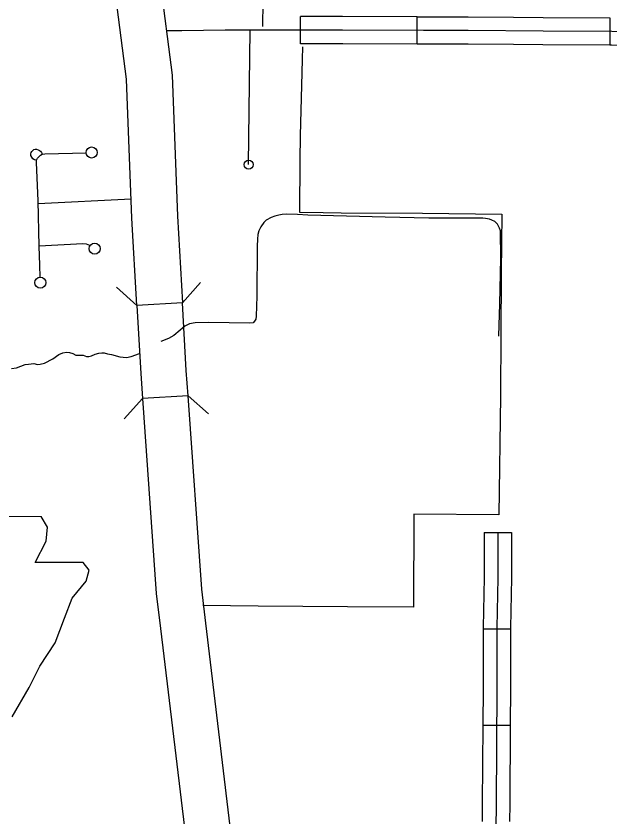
# Model space of a CAD drawing. Extents: x 670147 to 673275, y 705573 to 707613.
# Drawn here: x 671930 to 671995, y 706242.1 to 706329.9 of the extents above; entities that cross this region are included whole.
import ezdxf

# ---------------------------------------------------------------- set-up
doc = ezdxf.new("R2010")
doc.units = 0
for name, color, linetype in [('10', 7, 'Continuous'), ('21', 7, 'Continuous'), ('31', 7, 'Continuous'), ('32', 7, 'Continuous'), ('33', 7, 'Continuous'), ('35', 7, 'Continuous'), ('37', 7, 'Continuous'), ('43', 7, 'Continuous'), ('6', 7, 'Continuous')]:
    doc.layers.add(name, color=color, linetype=linetype)

msp = doc.modelspace()

# ---------------------------------------------------------------- linework, layer by layer
at = {"layer": '10'}
for points in [[(671925.161, 706488.788), (671930.161, 706488.802), (671930.168, 706486.139), (671930.29, 706467.257), (671930.533, 706459.613), (671930.907, 706454.573), (671931.657, 706447.956), (671933.489, 706436.01), (671934.218, 706430.741), (671935.131, 706420.145), (671935.217, 706403.691), (671935.015, 706391.709), (671934.802, 706379.032), (671934.759, 706376.461), (671935.028, 706373.491), (671937.35, 706366.833), (671941.135, 706356.873), (671942.586, 706352.115), (671944.273, 706343.331), (671945.713, 706333.857), (671947.062, 706323.357), (671947.64, 706307.924), (671948.188, 706298.414)], [(671948.188, 706298.414), (671943.196, 706298.126), (671942.646, 706307.687), (671942.074, 706322.944), (671940.761, 706333.162), (671939.344, 706342.484), (671937.726, 706350.911), (671936.401, 706355.254), (671932.651, 706365.121), (671930.104, 706372.426), (671929.755, 706376.277), (671929.803, 706379.116), (671930.016, 706391.793), (671930.216, 706403.72), (671930.132, 706419.917), (671929.247, 706430.184), (671928.541, 706435.289), (671926.7, 706447.295), (671925.928, 706454.106), (671925.539, 706459.348), (671925.291, 706467.161), (671925.168, 706486.116), (671925.161, 706488.788)], [(671948.811, 706288.227), (671948.615, 706291.004), (671948.188, 706298.414)], [(671943.196, 706298.126), (671943.625, 706290.684), (671943.819, 706287.94)], [(671948.811, 706288.227), (671943.819, 706287.94), (671945.327, 706266.567), (671945.777, 706262.712), (671950.189, 706226.001)], [(671955.147, 706226.647), (671950.743, 706263.301), (671950.307, 706267.033), (671948.811, 706288.227)]]:
    msp.add_lwpolyline(points, dxfattribs=at)
at = {"layer": '21'}
for p, q in [((671933.42, 706273.828), (671932.718, 706274.997)), ((671933.25, 706272.305), (671933.42, 706273.828)), ((671932.066, 706269.937), (671933.25, 706272.305)), ((671937.311, 706269.937), (671932.066, 706269.937)), ((671937.987, 706269.091), (671937.311, 706269.937)), ((671937.649, 706267.906), (671937.987, 706269.091)), ((671936.126, 706266.045), (671937.649, 706267.906)), ((671935.281, 706263.846), (671936.126, 706266.045)), ((671934.265, 706261.139), (671935.281, 706263.846)), ((671932.574, 706258.602), (671934.265, 706261.139)), ((671931.389, 706256.233), (671932.574, 706258.602)), ((671929.528, 706253.019), (671931.389, 706256.233))]:
    msp.add_line(p, q, dxfattribs=at)
msp.add_lwpolyline([(671902.291, 706275.012), (671932.718, 706274.997)], dxfattribs=at)
at = {"layer": '31'}
for p, q in [((671973.894, 706326.777), (671973.902, 706329.777)), ((671973.902, 706329.777), (671973.902, 706329.777)), ((671995.03, 706329.641), (671995.006, 706326.641))]:
    msp.add_line(p, q, dxfattribs=at)
for points in [[(671963.352, 706329.789), (671961.11, 706329.809)], [(671963.325, 706326.789), (671961.125, 706326.808), (671961.11, 706329.809)], [(671973.902, 706329.777), (671965.741, 706329.799), (671963.555, 706329.787), (671963.352, 706329.789)], [(671973.902, 706329.777), (671974.587, 706329.775), (671979.506, 706329.762), (671984.469, 706329.725)], [(671984.469, 706329.725), (671987.715, 706329.701), (671995.03, 706329.641)], [(672037.256, 706327.893), (672028.998, 706327.989), (672024.843, 706328.017), (672020.951, 706328.041), (672017.001, 706328.065), (672009.86, 706328.041), (672004.7, 706328.029), (671995.218, 706328.14), (671987.704, 706328.201), (671979.498, 706328.262), (671974.583, 706328.275), (671965.743, 706328.299), (671963.553, 706328.287), (671961.117, 706328.309)], [(671973.894, 706326.777), (671965.745, 706326.799), (671963.55, 706326.787), (671963.325, 706326.789)], [(671984.447, 706326.725), (671979.491, 706326.762), (671974.579, 706326.775), (671973.894, 706326.777)], [(671995.006, 706326.641), (671987.692, 706326.701), (671984.447, 706326.725)], [(672005.581, 706326.531), (672004.693, 706326.529), (671995.203, 706326.64), (671995.005, 706326.641)]]:
    msp.add_lwpolyline(points, dxfattribs=at)
at = {"layer": '32'}
for p, q in [((671981.258, 706273.242), (671984.258, 706273.23)), ((671981.142, 706262.682), (671984.142, 706262.673)), ((671981.098, 706252.126), (671984.098, 706252.108))]:
    msp.add_line(p, q, dxfattribs=at)
for points in [[(671981.258, 706273.242), (671981.239, 706268.297), (671981.142, 706262.817), (671981.142, 706262.681)], [(671982.758, 706273.236), (671982.739, 706268.28), (671982.642, 706262.802), (671982.623, 706256.177), (671982.545, 706243.488), (671982.449, 706235.282), (671982.332, 706228.719), (671982.332, 706221.914)], [(671984.258, 706273.23), (671984.239, 706268.264), (671984.142, 706262.787), (671984.142, 706262.673)], [(671981.142, 706262.682), (671981.123, 706256.184), (671981.098, 706252.126)], [(671984.142, 706262.673), (671984.123, 706256.171), (671984.098, 706252.108)], [(671981.098, 706252.126), (671981.045, 706243.501), (671981.023, 706241.575)], [(671984.098, 706252.108), (671984.045, 706243.475), (671984.022, 706241.54)]]:
    msp.add_lwpolyline(points, dxfattribs=at)
msp.add_circle((671955.437, 706313.568), 0.5, dxfattribs=at)
at = {"layer": '33'}
for points in [[(671961.117, 706328.309), (671956.505, 706328.296), (671955.607, 706328.284), (671952.878, 706328.309), (671948.12, 706328.224), (671946.438, 706328.212)], [(671955.437, 706313.568), (671955.607, 706328.284)], [(671932.209, 706314.034), (671932.123, 706314.038), (671931.979, 706314.079), (671931.815, 706314.216), (671931.692, 706314.373), (671931.596, 706314.579), (671931.582, 706314.75), (671931.616, 706314.881), (671931.692, 706315.018), (671931.787, 706315.12), (671931.918, 706315.209), (671932.048, 706315.244), (671932.192, 706315.244), (671932.37, 706315.196), (671932.514, 706315.127), (671932.63, 706315.031), (671932.74, 706314.894), (671932.788, 706314.833), (671932.839, 706314.692)], [(671932.607, 706301.231), (671932.565, 706302.53), (671932.483, 706304.641), (671932.373, 706309.593), (671932.195, 706313.787), (671932.209, 706314.034), (671932.318, 706314.267), (671932.483, 706314.459), (671932.647, 706314.582), (671932.839, 706314.692), (671933.127, 706314.746), (671937.632, 706314.856)], [(671932.379, 706309.315), (671942.566, 706309.81)], [(671938.056, 706304.681), (671937.851, 706304.777), (671937.672, 706304.832), (671937.275, 706304.873), (671932.483, 706304.641)]]:
    msp.add_lwpolyline(points, dxfattribs=at)
for centre in [(671938.238, 706314.893), (671938.566, 706304.353), (671932.62, 706300.625)]:
    msp.add_circle(centre, 0.607, dxfattribs=at)
at = {"layer": '35'}
msp.add_lwpolyline([(671929.47, 706291.202), (671930.029, 706291.304), (671930.946, 706291.638), (671931.31, 706291.682), (671931.892, 706291.755), (671932.299, 706291.668), (671932.59, 706291.697), (671933.085, 706291.813), (671933.987, 706292.279), (671934.657, 706292.745), (671935.079, 706292.949), (671935.486, 706293.021), (671935.821, 706292.978), (671936.17, 706292.861), (671936.519, 706292.687), (671936.941, 706292.672), (671937.305, 706292.687), (671937.669, 706292.541), (671937.945, 706292.512), (671938.222, 706292.599), (671938.615, 706292.774), (671939.037, 706292.905), (671939.342, 706292.934), (671939.619, 706292.919), (671939.983, 706292.832), (671940.43, 706292.756), (671941.346, 706292.494), (671942.074, 706292.407), (671942.583, 706292.524), (671943.5, 706292.859)], dxfattribs=at)
at = {"layer": '37'}
for points in [[(671943.196, 706298.126), (671940.957, 706300.122)], [(671950.184, 706300.654), (671948.188, 706298.414)], [(671941.823, 706285.7), (671943.819, 706287.94)], [(671948.811, 706288.227), (671951.051, 706286.231)]]:
    msp.add_lwpolyline(points, dxfattribs=at)
at = {"layer": '43'}
msp.add_lwpolyline([(671982.848, 706294.76), (671982.95, 706298.287), (671983.081, 706303.266), (671983.037, 706306.323), (671982.921, 706306.614), (671982.702, 706307.05), (671982.426, 706307.312), (671982.091, 706307.487), (671981.829, 706307.589), (671981.407, 706307.662), (671981.087, 706307.705), (671978.991, 706307.676), (671977.005, 706307.676), (671975.186, 706307.676), (671970.398, 706307.793), (671961.922, 706308.026), (671960.787, 706308.084), (671959.579, 706308.127), (671959.099, 706308.098), (671958.749, 706308.04), (671958.298, 706307.895), (671957.899, 706307.763), (671957.376, 706307.487), (671957.119, 706307.219), (671956.779, 706306.744), (671956.575, 706306.322), (671956.459, 706305.915), (671956.43, 706305.391), (671956.371, 706304.634), (671956.342, 706299.14), (671956.284, 706296.956), (671956.241, 706296.636), (671956.095, 706296.403), (671955.935, 706296.228), (671955.542, 706296.17), (671951.095, 706296.272), (671949.581, 706296.214), (671948.97, 706296.127), (671948.446, 706295.865), (671947.946, 706295.428), (671947.233, 706294.845), (671946.665, 706294.496), (671945.814, 706294.183)], dxfattribs=at)
at = {"layer": '6'}
for points in [[(671944.233, 706343.593), (671957.14, 706343.862), (671957.102, 706340.859), (671957.058, 706336.857), (671956.959, 706328.714)], [(671961.33, 706326.464), (671961.305, 706325.101), (671961.234, 706322.246), (671961.163, 706319.493), (671961.091, 706316.741), (671961.046, 706314.026), (671961.03, 706308.355), (671963.622, 706308.309), (671965.589, 706308.294), (671974.495, 706308.225), (671983.167, 706308.149), (671983.107, 706301.711), (671983.105, 706301.452), (671983.075, 706295.137), (671983.073, 706294.876), (671983.039, 706288.431), (671983.035, 706288.172), (671982.863, 706275.183), (671973.549, 706275.265), (671973.508, 706265.043), (671966.269, 706265.1), (671956.493, 706265.179), (671950.435, 706265.223)]]:
    msp.add_lwpolyline(points, dxfattribs=at)

doc.saveas('drawing.dxf')
